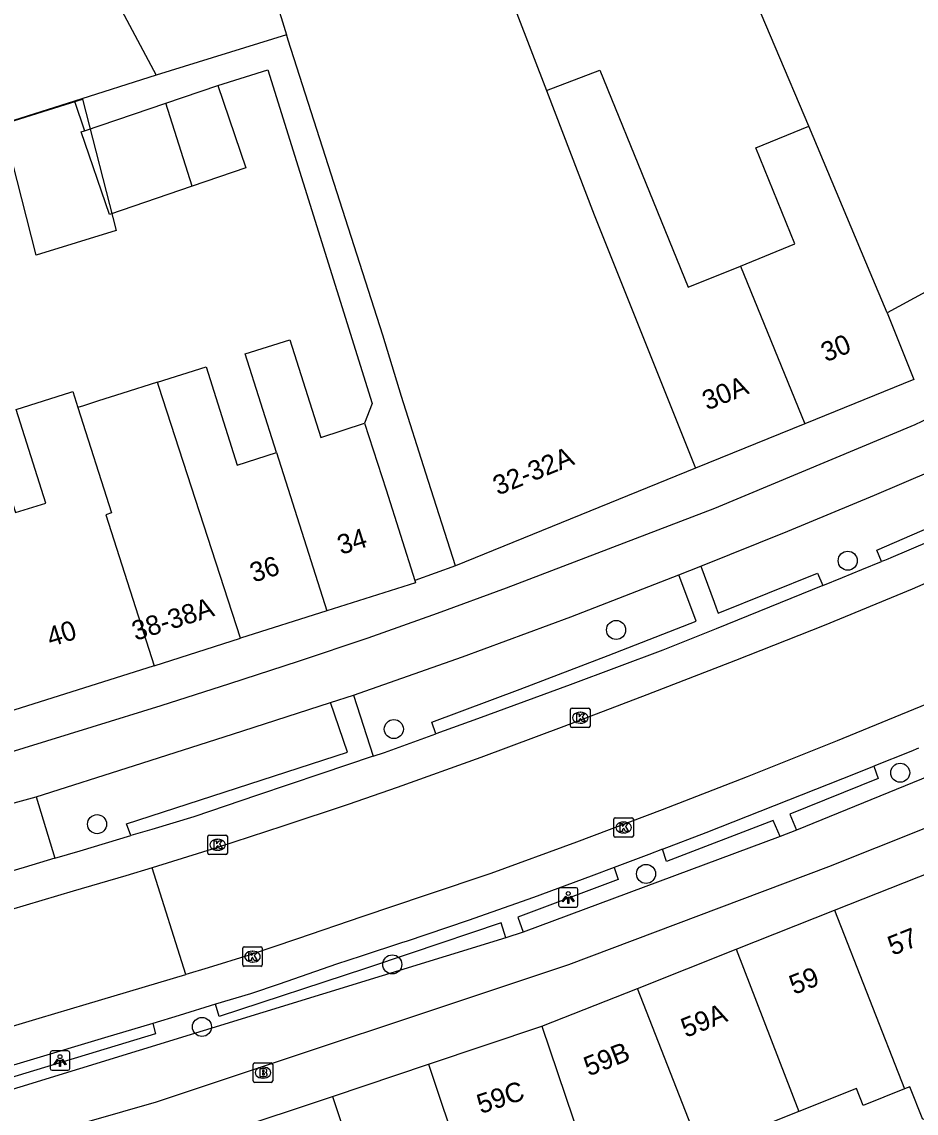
# Model space of a CAD drawing. Extents: x 158087 to 159494, y 382905 to 383981.
# Drawn here: x 159173.1 to 159219, y 383291.9 to 383348 of the extents above; entities that cross this region are included whole.
import ezdxf

# ---------------------------------------------------------------- set-up
doc = ezdxf.new("R2010")
doc.units = 0
for name, color, linetype in [('IMGEO_Boom', 7, 'Continuous'), ('IMGEO_Brandkraan', 7, 'Continuous'), ('IMGEO_Fietspad_gesloten', 7, 'Continuous'), ('IMGEO_Kolk', 7, 'Continuous'), ('IMGEO_Lichtpunt', 7, 'Continuous'), ('IMGEO_Pand', 7, 'Continuous'), ('IMGEO_Pand_nummerreeks', 7, 'Continuous'), ('IMGEO_Pand_vergunning_verleend', 7, 'Continuous'), ('IMGEO_Parkeervlak_open', 7, 'Continuous'), ('IMGEO_Rijbaan_lokaal_gesloten', 7, 'Continuous'), ('IMGEO_Rijbaan_lokaal_open', 7, 'Continuous'), ('IMGEO_Voetpad_open', 7, 'Continuous')]:
    doc.layers.add(name, color=color, linetype=linetype)

msp = doc.modelspace()

# ---------------------------------------------------------------- linework, layer by layer
at = {"layer": 'IMGEO_Boom'}
for centre in [(159215.512, 383320.329), (159203.62, 383316.77), (159192.208, 383311.678), (159218.207, 383309.436), (159176.969, 383306.794), (159205.157, 383304.24), (159192.129, 383299.591), (159182.357, 383296.381)]:
    msp.add_circle(centre, 0.489, dxfattribs=at)
at = {"layer": 'IMGEO_Brandkraan'}
for p, q in [((159184.987, 383293.603), (159184.987, 383294.455)), ((159185.062, 383294.529), (159185.914, 383294.529)), ((159185.475, 383294.309), (159185.5, 383294.309)), ((159185.988, 383294.455), (159185.988, 383293.603)), ((159185.498, 383293.749), (159185.473, 383293.749)), ((159185.914, 383293.529), (159185.062, 383293.529))]:
    msp.add_line(p, q, dxfattribs=at)
for points in [[(159184.987, 383293.603), (159184.987, 383294.455)], [(159185.062, 383294.529), (159185.914, 383294.529)], [(159185.988, 383294.455), (159185.988, 383293.603)], [(159185.335, 383294.229), (159185.335, 383293.829), (159185.548, 383293.829)], [(159185.566, 383294.229), (159185.335, 383294.229)], [(159185.514, 383294.148), (159185.46, 383294.148), (159185.46, 383294.072)], [(159185.46, 383294.072), (159185.513, 383294.072)], [(159185.522, 383293.996), (159185.46, 383293.996), (159185.46, 383293.915)], [(159185.46, 383293.915), (159185.522, 383293.915)], [(159185.914, 383293.529), (159185.062, 383293.529)]]:
    msp.add_lwpolyline(points, dxfattribs=at)
for centre, radius, start, end in [((159185.064, 383294.453), 0.0765, 91.552, 178.448), ((159185.064, 383294.453), 0.0765, 91.552, 178.448), ((159185.912, 383294.453), 0.0765, 1.552, 88.448), ((159185.912, 383294.453), 0.0765, 1.552, 88.448), ((159185.515, 383294.11), 0.0379, 267.8285, 90.9355), ((159185.523, 383293.955), 0.0404, 269.8759, 90.5077), ((159185.554, 383294.08), 0.251, 268.6676, 293.5347), ((159185.57, 383294.084), 0.145, 59.4692, 91.5367), ((159185.595, 383294.131), 0.0922, 285.5137, 58.1501), ((159185.6, 383293.939), 0.105, 301.3115, 78.989), ((159185.064, 383293.605), 0.0765, 181.552, 268.448), ((159185.064, 383293.605), 0.0765, 181.552, 268.448), ((159185.912, 383293.605), 0.0765, 271.552, 358.448), ((159185.912, 383293.605), 0.0765, 271.552, 358.448)]:
    msp.add_arc(centre, radius, start, end, dxfattribs=at)
for centre, major_axis, ratio, start_param, end_param in [((159185.474, 383294.029), (-0.387, 0.002), 0.722429, 4.712389, 7.853982), ((159185.499, 383294.029), (-0.39, 0.002), 0.717154, 1.570796, 4.712389)]:
    msp.add_ellipse(centre, major_axis=major_axis, ratio=ratio, start_param=start_param, end_param=end_param, dxfattribs=at)
at = {"layer": 'IMGEO_Fietspad_gesloten'}
for points in [[(159139.799, 383301.576), (159148.667, 383303.683), (159157.476, 383306.019), (159166.223, 383308.582), (159169.724, 383309.644), (159173.222, 383310.714), (159176.717, 383311.793), (159180.257, 383312.896), (159183.79, 383314.02), (159187.317, 383315.163), (159190.893, 383316.367), (159194.451, 383317.625), (159197.989, 383318.938), (159208.695, 383323.035), (159218.971, 383327.325), (159219.699, 383327.668), (159220.425, 383328.014), (159221.149, 383328.363), (159238.951, 383337.134), (159264.612, 383349.788)], [(159135.301, 383280.668), (159144.389, 383282.718), (159157.526, 383286.08), (159180.016, 383292.54), (159201.192, 383299.584), (159214.535, 383304.621), (159229.307, 383310.511), (159254.784, 383322.524), (159256.267, 383323.273), (159257.131, 383323.709), (159257.993, 383324.146), (159258.854, 383324.586), (159281.973, 383336.28)], [(159207.964, 383320.044), (159212.437, 383321.851), (159216.893, 383323.699), (159221.331, 383325.59)], [(159206.834, 383319.596), (159207.964, 383320.044)], [(159190.133, 383313.424), (159195.732, 383315.393), (159201.3, 383317.451), (159206.834, 383319.596)], [(159188.957, 383313.04), (159190.133, 383313.424)], [(159173.847, 383308.207), (159178.886, 383309.81), (159183.923, 383311.422), (159188.957, 383313.04)], [(159224.416, 383311.189), (159212.886, 383306.494)], [(159212.037, 383306.167), (159198.852, 383301.241)], [(159212.886, 383306.494), (159212.037, 383306.167)], [(159198.852, 383301.241), (159197.965, 383300.948)], [(159197.965, 383300.948), (159163.581, 383290.397)]]:
    msp.add_lwpolyline(points, dxfattribs=at)
at = {"layer": 'IMGEO_Kolk'}
for p, q in [((159201.356, 383312.761), (159202.208, 383312.761)), ((159201.281, 383311.835), (159201.281, 383312.687)), ((159201.769, 383312.541), (159201.794, 383312.541)), ((159202.282, 383312.687), (159202.282, 383311.835)), ((159202.208, 383311.761), (159201.356, 383311.761)), ((159201.792, 383311.981), (159201.767, 383311.981)), ((159203.505, 383306.199), (159203.505, 383307.051)), ((159203.58, 383307.125), (159204.432, 383307.125)), ((159203.993, 383306.905), (159204.018, 383306.905)), ((159204.506, 383307.051), (159204.506, 383306.199)), ((159182.659, 383305.31), (159182.659, 383306.162)), ((159182.734, 383306.236), (159183.586, 383306.236)), ((159183.66, 383306.162), (159183.66, 383305.31)), ((159204.432, 383306.125), (159203.58, 383306.125)), ((159204.016, 383306.345), (159203.991, 383306.345)), ((159183.147, 383306.016), (159183.172, 383306.016)), ((159183.586, 383305.236), (159182.734, 383305.236)), ((159183.17, 383305.456), (159183.145, 383305.456)), ((159184.524, 383300.492), (159185.376, 383300.492)), ((159184.449, 383299.566), (159184.449, 383300.418)), ((159184.937, 383300.272), (159184.962, 383300.272)), ((159185.45, 383300.418), (159185.45, 383299.566)), ((159185.376, 383299.492), (159184.524, 383299.492)), ((159184.96, 383299.712), (159184.935, 383299.712))]:
    msp.add_line(p, q, dxfattribs=at)
for points in [[(159201.356, 383312.761), (159202.208, 383312.761)], [(159201.281, 383311.835), (159201.281, 383312.687)], [(159201.602, 383312.461), (159201.725, 383312.461), (159201.725, 383312.31), (159201.855, 383312.461), (159202.019, 383312.461), (159201.873, 383312.31), (159202.026, 383312.061), (159201.874, 383312.061), (159201.789, 383312.225), (159201.725, 383312.158), (159201.725, 383312.061), (159201.602, 383312.061), (159201.602, 383312.461)], [(159202.282, 383312.687), (159202.282, 383311.835)], [(159202.208, 383311.761), (159201.356, 383311.761)], [(159203.505, 383306.199), (159203.505, 383307.051)], [(159203.58, 383307.125), (159204.432, 383307.125)], [(159203.826, 383306.825), (159203.949, 383306.825), (159203.949, 383306.674), (159204.079, 383306.825), (159204.243, 383306.825), (159204.097, 383306.674), (159204.25, 383306.425), (159204.098, 383306.425), (159204.013, 383306.589), (159203.949, 383306.522), (159203.949, 383306.425), (159203.826, 383306.425), (159203.826, 383306.825)], [(159204.506, 383307.051), (159204.506, 383306.199)], [(159182.659, 383305.31), (159182.659, 383306.162)], [(159182.734, 383306.236), (159183.586, 383306.236)], [(159183.66, 383306.162), (159183.66, 383305.31)], [(159204.432, 383306.125), (159203.58, 383306.125)], [(159182.98, 383305.936), (159183.103, 383305.936), (159183.103, 383305.785), (159183.233, 383305.936), (159183.397, 383305.936), (159183.251, 383305.785), (159183.404, 383305.536), (159183.252, 383305.536), (159183.167, 383305.7), (159183.103, 383305.633), (159183.103, 383305.536), (159182.98, 383305.536), (159182.98, 383305.936)], [(159183.586, 383305.236), (159182.734, 383305.236)], [(159184.524, 383300.492), (159185.376, 383300.492)], [(159184.449, 383299.566), (159184.449, 383300.418)], [(159184.77, 383300.192), (159184.893, 383300.192), (159184.893, 383300.041), (159185.023, 383300.192), (159185.187, 383300.192), (159185.041, 383300.041), (159185.194, 383299.792), (159185.042, 383299.792), (159184.957, 383299.956), (159184.893, 383299.889), (159184.893, 383299.792), (159184.77, 383299.792), (159184.77, 383300.192)], [(159185.45, 383300.418), (159185.45, 383299.566)], [(159185.376, 383299.492), (159184.524, 383299.492)]]:
    msp.add_lwpolyline(points, dxfattribs=at)
for centre, start, end in [((159201.358, 383312.685), 91.552, 178.448), ((159201.358, 383312.685), 91.552, 178.448), ((159202.206, 383312.685), 1.552, 88.448), ((159202.206, 383312.685), 1.552, 88.448), ((159201.358, 383311.837), 181.552, 268.448), ((159201.358, 383311.837), 181.552, 268.448), ((159202.206, 383311.837), 271.552, 358.448), ((159202.206, 383311.837), 271.552, 358.448), ((159203.582, 383307.049), 91.552, 178.448), ((159203.582, 383307.049), 91.552, 178.448), ((159204.43, 383307.049), 1.552, 88.448), ((159204.43, 383307.049), 1.552, 88.448), ((159182.736, 383306.16), 91.552, 178.448), ((159182.736, 383306.16), 91.552, 178.448), ((159183.584, 383306.16), 1.552, 88.448), ((159183.584, 383306.16), 1.552, 88.448), ((159203.582, 383306.201), 181.552, 268.448), ((159203.582, 383306.201), 181.552, 268.448), ((159204.43, 383306.201), 271.552, 358.448), ((159204.43, 383306.201), 271.552, 358.448), ((159182.736, 383305.312), 181.552, 268.448), ((159182.736, 383305.312), 181.552, 268.448), ((159183.584, 383305.312), 271.552, 358.448), ((159183.584, 383305.312), 271.552, 358.448), ((159184.526, 383300.416), 91.552, 178.448), ((159184.526, 383300.416), 91.552, 178.448), ((159185.374, 383300.416), 1.552, 88.448), ((159185.374, 383300.416), 1.552, 88.448), ((159184.526, 383299.568), 181.552, 268.448), ((159184.526, 383299.568), 181.552, 268.448), ((159185.374, 383299.568), 271.552, 358.448), ((159185.374, 383299.568), 271.552, 358.448)]:
    msp.add_arc(centre, 0.0765, start, end, dxfattribs=at)
for centre, major_axis, ratio, start_param, end_param in [((159201.768, 383312.261), (-0.387, 0.002), 0.722429, 4.712389, 7.853982), ((159201.793, 383312.261), (-0.39, 0.002), 0.717154, 1.570796, 4.712389), ((159203.992, 383306.625), (-0.387, 0.002), 0.722429, 4.712389, 7.853982), ((159204.017, 383306.625), (-0.39, 0.002), 0.717154, 1.570796, 4.712389), ((159183.146, 383305.736), (-0.387, 0.002), 0.722429, 4.712389, 7.853982), ((159183.171, 383305.736), (-0.39, 0.002), 0.717154, 1.570796, 4.712389), ((159184.936, 383299.992), (-0.387, 0.002), 0.722429, 4.712389, 7.853982), ((159184.961, 383299.992), (-0.39, 0.002), 0.717154, 1.570796, 4.712389)]:
    msp.add_ellipse(centre, major_axis=major_axis, ratio=ratio, start_param=start_param, end_param=end_param, dxfattribs=at)
at = {"layer": 'IMGEO_Lichtpunt'}
for p, q in [((159200.664, 383303.433), (159200.664, 383302.626)), ((159200.664, 383303.433), (159200.664, 383302.626)), ((159201.566, 383303.528), (159200.758, 383303.528)), ((159201.566, 383303.528), (159200.758, 383303.528)), ((159201.66, 383302.626), (159201.66, 383303.433)), ((159201.66, 383302.626), (159201.66, 383303.433)), ((159200.758, 383302.532), (159201.566, 383302.532)), ((159200.758, 383302.532), (159201.566, 383302.532)), ((159174.567, 383295.054), (159174.567, 383294.247)), ((159174.567, 383295.054), (159174.567, 383294.247)), ((159175.469, 383295.149), (159174.661, 383295.149)), ((159175.469, 383295.149), (159174.661, 383295.149)), ((159175.563, 383294.247), (159175.563, 383295.054)), ((159175.563, 383294.247), (159175.563, 383295.054)), ((159174.661, 383294.153), (159175.469, 383294.153)), ((159174.661, 383294.153), (159175.469, 383294.153))]:
    msp.add_line(p, q, dxfattribs=at)
for points in [[(159201.038, 383303.097), (159201.077, 383303.069), (159200.889, 383302.807), (159200.851, 383302.834), (159201.038, 383303.097)], [(159201.14, 383303.049), (159201.187, 383303.049), (159201.187, 383302.727), (159201.14, 383302.727), (159201.14, 383303.049)], [(159201.25, 383303.069), (159201.288, 383303.096), (159201.475, 383302.834), (159201.436, 383302.806), (159201.25, 383303.069)], [(159174.941, 383294.718), (159174.98, 383294.69), (159174.792, 383294.428), (159174.754, 383294.455), (159174.941, 383294.718)], [(159175.043, 383294.67), (159175.09, 383294.67), (159175.09, 383294.348), (159175.043, 383294.348), (159175.043, 383294.67)], [(159175.153, 383294.69), (159175.191, 383294.717), (159175.378, 383294.455), (159175.339, 383294.427), (159175.153, 383294.69)]]:
    msp.add_lwpolyline(points, dxfattribs=at)
for centre in [(159201.163, 383303.231), (159175.066, 383294.852)]:
    msp.add_circle(centre, 0.0994, dxfattribs=at)
for centre, start, end in [((159200.758, 383303.433), 90, 180), ((159200.758, 383303.433), 90, 180), ((159201.566, 383303.433), 0, 90), ((159201.566, 383303.433), 0, 90), ((159200.758, 383302.626), 180, 270), ((159200.758, 383302.626), 180, 270), ((159201.566, 383302.626), 270, 0), ((159201.566, 383302.626), 270, 360), ((159174.661, 383295.054), 90, 180), ((159174.661, 383295.054), 90, 180), ((159175.469, 383295.054), 0, 90), ((159175.469, 383295.054), 0, 90), ((159174.661, 383294.247), 180, 270), ((159174.661, 383294.247), 180, 270), ((159175.469, 383294.247), 270, 0), ((159175.469, 383294.247), 270, 360)]:
    msp.add_arc(centre, 0.0946, start, end, dxfattribs=at)
at = {"layer": 'IMGEO_Pand'}
for points in [[(159213.513, 383342.642), (159203.149, 383367.114), (159200.319, 383373.833), (159202.45, 383375.034), (159210.912, 383379.757), (159211.574, 383380.126), (159210.143, 383382.771), (159209.747, 383383.502)], [(159181.627, 383363.771), (159190.738, 383368.683), (159200.043, 383344.479)], [(159181.627, 383363.771), (159183.438, 383357.904), (159186.697, 383347.348)], [(159255.711, 383353.807), (159217.536, 383333.059)], [(159176.15, 383352.506), (159180.004, 383345.262)], [(159186.697, 383347.348), (159180.004, 383345.262)], [(159195.371, 383320.061), (159193.851, 383324.825), (159192.595, 383328.762), (159191.636, 383331.907), (159186.787, 383347.068), (159186.71, 383347.307), (159186.697, 383347.348)], [(159200.043, 383344.479), (159202.785, 383345.533), (159205.339, 383339.252), (159207.322, 383334.375), (159210.005, 383335.466)], [(159180.495, 383343.831), (159183.17, 383344.743)], [(159183.17, 383344.743), (159184.614, 383340.503), (159181.849, 383339.561)], [(159200.043, 383344.479), (159202.497, 383338.097), (159207.703, 383325.075)], [(159176.326, 383342.411), (159180.495, 383343.831)], [(159181.849, 383339.561), (159180.495, 383343.831)], [(159210.005, 383335.466), (159212.793, 383336.599), (159210.787, 383341.534), (159213.513, 383342.642)], [(159217.536, 383333.059), (159216.667, 383335.136), (159213.513, 383342.642)], [(159181.849, 383339.561), (159177.6, 383338.114), (159176.156, 383342.353), (159176.326, 383342.411)], [(159210.005, 383335.466), (159213.304, 383327.352)], [(159217.536, 383333.059), (159218.907, 383329.63), (159213.304, 383327.352)], [(159186.175, 383325.883), (159184.567, 383330.949), (159186.87, 383331.68), (159188.464, 383326.655), (159190.708, 383327.391)], [(159180.08, 383329.498), (159182.563, 383330.286), (159184.162, 383325.244), (159186.175, 383325.883)], [(159169.31, 383322.179), (159172.649, 383323.238), (159172.789, 383322.797), (159174.343, 383323.291), (159172.819, 383328.094), (159175.628, 383328.985), (159175.728, 383329.017), (159175.813, 383328.75), (159175.988, 383328.201)], [(159180.08, 383329.498), (159178.238, 383328.914), (159177.048, 383328.537), (159176.265, 383328.288), (159175.988, 383328.201)], [(159184.34, 383316.344), (159180.139, 383329.275), (159180.08, 383329.498)], [(159175.988, 383328.201), (159177.709, 383322.78), (159177.417, 383322.687), (159179.894, 383314.934)], [(159190.708, 383327.391), (159191.812, 383323.96), (159193.287, 383319.309)], [(159213.304, 383327.352), (159207.703, 383325.075)], [(159186.175, 383325.883), (159188.769, 383317.749)], [(159207.703, 383325.075), (159195.371, 383320.061)], [(159193.287, 383319.309), (159193.324, 383319.194), (159188.769, 383317.749)], [(159188.769, 383317.749), (159184.34, 383316.344)], [(159179.894, 383314.934), (159184.34, 383316.344)], [(159179.894, 383314.934), (159172.366, 383312.546)], [(159214.842, 383302.377), (159219.902, 383304.386)], [(159209.785, 383300.369), (159214.842, 383302.377)], [(159214.842, 383302.377), (159218.422, 383293.191)], [(159204.712, 383298.355), (159209.785, 383300.369)], [(159209.785, 383300.369), (159212.995, 383292.028)], [(159199.812, 383296.41), (159204.712, 383298.355)], [(159208.266, 383289.291), (159204.712, 383298.355)], [(159193.982, 383294.461), (159199.812, 383296.41)], [(159199.812, 383296.41), (159202.612, 383288.115), (159203.211, 383286.341)], [(159223.328, 383296.039), (159224.33, 383293.597), (159219.377, 383291.627), (159218.709, 383293.305), (159218.422, 383293.191)], [(159189.05, 383292.812), (159193.982, 383294.461)], [(159193.982, 383294.461), (159197.284, 383284.59), (159197.418, 383284.156)], [(159218.422, 383293.191), (159216.305, 383292.349), (159215.963, 383293.209), (159212.995, 383292.028)], [(159183.548, 383290.972), (159189.05, 383292.812)], [(159189.05, 383292.812), (159192.373, 383282.879), (159192.487, 383282.509)], [(159212.995, 383292.028), (159210.122, 383290.885), (159210.416, 383290.146), (159208.266, 383289.291)]]:
    msp.add_lwpolyline(points, dxfattribs=at)
at = {"layer": 'IMGEO_Pand_vergunning_verleend'}
msp.add_lwpolyline([(159176.213, 383344.038), (159177.943, 383337.292), (159173.843, 383336.025), (159172.124, 383342.747), (159176.213, 383344.038)], dxfattribs=at)
at = {"layer": 'IMGEO_Parkeervlak_open'}
for points in [[(159214.242, 383319.054), (159215.243, 383319.462), (159216.244, 383319.871), (159217.245, 383320.28)], [(159191.153, 383310.283), (159191.736, 383310.479), (159194.356, 383311.429)], [(159219.147, 383310.697), (159218.756, 383310.533), (159216.855, 383309.774)], [(159174.809, 383305.044), (159176.11, 383305.43), (159177.41, 383305.817), (159178.709, 383306.204)], [(159205.996, 383305.503), (159205.303, 383305.236), (159203.518, 383304.563)], [(159183.05, 383297.546), (159181.181, 383296.965), (159179.826, 383296.557)]]:
    msp.add_lwpolyline(points, dxfattribs=at)
at = {"layer": 'IMGEO_Rijbaan_lokaal_gesloten'}
for points in [[(159262.72, 383340.401), (159262.199, 383340.106), (159261.053, 383339.515), (159251.871, 383334.732), (159248.575, 383333.047), (159245.278, 383331.366), (159241.978, 383329.688), (159238.493, 383328.001), (159235.006, 383326.319), (159231.516, 383324.641), (159227.314, 383322.651), (159223.083, 383320.724), (159218.822, 383318.862), (159214.301, 383317.002), (159209.758, 383315.195), (159205.194, 383313.441), (159200.941, 383311.809), (159196.671, 383310.221), (159192.385, 383308.678), (159189.856, 383307.813), (159186.514, 383306.69), (159183.161, 383305.604), (159179.796, 383304.553)], [(159249.612, 383327.283), (159245.995, 383325.362), (159242.322, 383323.462), (159238.618, 383321.624), (159234.883, 383319.848), (159231.322, 383318.153), (159227.741, 383316.501), (159224.141, 383314.893), (159219.565, 383312.959), (159214.971, 383311.071), (159210.357, 383309.229), (159205.985, 383307.525), (159201.593, 383305.872), (159197.182, 383304.268), (159193.875, 383303.152), (159190.569, 383302.033), (159187.264, 383300.913), (159184.781, 383300.073), (159182.676, 383299.41), (159181.522, 383299.067)], [(159179.796, 383304.553), (159178.449, 383304.145), (159177.1, 383303.742), (159175.75, 383303.346), (159170.896, 383301.917), (159167.595, 383300.972)], [(159181.522, 383299.067), (159179.796, 383304.553)], [(159169.164, 383295.4), (159171.584, 383296.106), (159174.001, 383296.823), (159176.414, 383297.552), (159181.522, 383299.067)]]:
    msp.add_lwpolyline(points, dxfattribs=at)
at = {"layer": 'IMGEO_Rijbaan_lokaal_open'}
for points in [[(159180.004, 383345.262), (159175.807, 383343.935)], [(159175.807, 383343.935), (159163.634, 383340.074), (159169.31, 383322.179)], [(159169.072, 383306.896), (159173.847, 383308.207)], [(159173.847, 383308.207), (159174.809, 383305.044)], [(159174.809, 383305.044), (159173.219, 383304.573), (159171.629, 383304.104), (159170.038, 383303.635)]]:
    msp.add_lwpolyline(points, dxfattribs=at)
at = {"layer": 'IMGEO_Voetpad_open'}
for points in [[(159183.17, 383344.743), (159185.737, 383345.546), (159191.1, 383328.407), (159190.708, 383327.391)], [(159175.807, 383343.935), (159176.326, 383342.411)], [(159217.245, 383320.28), (159217.006, 383320.874), (159222.458, 383323.231)], [(159222.728, 383322.64), (159220.743, 383321.763), (159217.73, 383320.478), (159217.568, 383320.412), (159217.406, 383320.346), (159217.245, 383320.28)], [(159195.371, 383320.061), (159193.287, 383319.309)], [(159207.964, 383320.044), (159208.659, 383318.195), (159208.761, 383317.91), (159208.862, 383317.627), (159213.958, 383319.683), (159214.242, 383319.054)], [(159194.356, 383311.429), (159194.159, 383312.036), (159198.696, 383313.733), (159203.221, 383315.463), (159207.733, 383317.228), (159206.834, 383319.596)], [(159214.242, 383319.054), (159211.502, 383317.941), (159208.761, 383316.832), (159206.017, 383315.727), (159201.264, 383313.958), (159196.503, 383312.208), (159194.356, 383311.429)], [(159190.133, 383313.424), (159191.153, 383310.283)], [(159178.709, 383306.204), (159178.479, 383306.811), (159189.82, 383310.5), (159188.957, 383313.04)], [(159191.153, 383310.283), (159188.466, 383309.384), (159185.2, 383308.281), (159181.936, 383307.169), (159180.861, 383306.847), (159179.785, 383306.525), (159178.709, 383306.204)], [(159205.996, 383305.503), (159208.25, 383306.372), (159211.757, 383307.748), (159215.259, 383309.135), (159216.855, 383309.774)], [(159216.855, 383309.774), (159217.077, 383309.137), (159212.536, 383307.31), (159212.886, 383306.494)], [(159212.037, 383306.167), (159211.689, 383306.98), (159206.201, 383304.883), (159205.996, 383305.503)], [(159203.518, 383304.563), (159202.347, 383304.121), (159199.382, 383303.029), (159196.021, 383301.852), (159192.839, 383300.775), (159192.647, 383300.709), (159190.535, 383300.019), (159189.261, 383299.602), (159187.792, 383299.09), (159186.32, 383298.584), (159184.846, 383298.086), (159183.05, 383297.546)], [(159203.518, 383304.563), (159203.733, 383303.958), (159198.572, 383302.012), (159198.852, 383301.241)], [(159197.965, 383300.948), (159197.716, 383301.725), (159193.051, 383300.149), (159190.751, 383299.38), (159183.234, 383296.92), (159183.05, 383297.546)], [(159179.826, 383296.557), (159179.976, 383296.026), (159170.25, 383293.077), (159170.099, 383293.647)], [(159179.826, 383296.557), (159177.358, 383295.812), (159173.533, 383294.667), (159170.099, 383293.647)]]:
    msp.add_lwpolyline(points, dxfattribs=at)

# ---------------------------------------------------------------- texts
at = {"layer": 'IMGEO_Pand_nummerreeks'}
for s, rotation, p in [('30', 22.1251, (159214.393, 383330.515)), ('30A', 22.1219, (159208.298, 383328.037)), ('32-32A', 22.1276, (159197.551, 383323.668)), ('34', 17.5894, (159189.497, 383320.624)), ('36', 17.6096, (159185.004, 383319.199)), ('38-38A', 17.5955, (159178.945, 383316.207)), ('40', 17.6013, (159174.583, 383315.893)), ('57', 21.6521, (159217.814, 383300.028)), ('59', 21.6567, (159212.756, 383298.02)), ('59A', 21.6533, (159207.198, 383295.813)), ('59B', 21.6521, (159202.21, 383293.833)), ('59C', 18.4836, (159196.673, 383291.902))]:
    msp.add_text(s, height=1, rotation=rotation, dxfattribs=at).set_placement(p)

doc.saveas('drawing.dxf')
